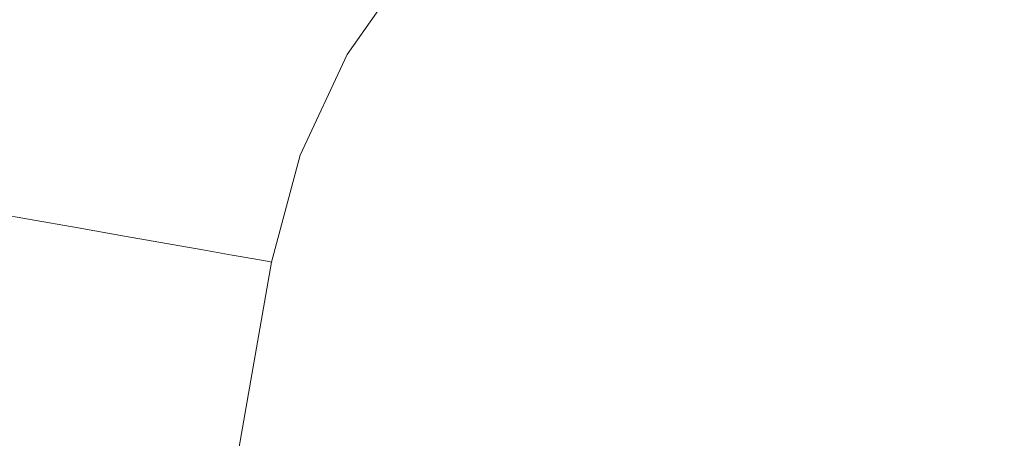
# Model space of a CAD drawing. Header units: millimetres. Extents: x -30280 to 309309, y -17460 to 4378.
# Tile 282 of 656: x 121486 to 121513, y -11015 to -11004. Entities that reach past the tile are written whole.
import ezdxf

# ---------------------------------------------------------------- set-up
doc = ezdxf.new("R2010")
doc.units = ezdxf.units.MM
doc.header["$MEASUREMENT"] = 0
doc.linetypes.add('Wipeout_Contour', pattern=[1000, 0, -1000])
doc.layers.add('P1_PLANTA PRIMERA_3_Nuevo_08_E_Envans secs', color=7, linetype='Continuous')
doc.layers.add('P1_PLANTA PRIMERA_3_Nuevo_09_EI_Mobiliari general', color=7, linetype='Continuous')
doc.layers.add('P1_PLANTA PRIMERA_3_Nuevo_09_EI_Mobiliari general_Pluma_Nº__1', color=7, linetype='Continuous', lineweight=5)

msp = doc.modelspace()

# ---------------------------------------------------------------- wipeouts: each hides what was drawn before it
at = {"color": 254, "linetype": 'Wipeout_Contour', "lineweight": 0, "ltscale": 744380.35708}
msp.add_wipeout([(125602.392, -8989.05), (119928.08, -8989.05), (119928.08, -9336.05), (125456.836, -9336.05), (125456.836, -11434.05), (125602.392, -11434.05)], dxfattribs=at).dxf.layer = 'P1_PLANTA PRIMERA_3_Nuevo_08_E_Envans secs'

# ---------------------------------------------------------------- next in the draw order: wipeouts: each hides what was drawn before it
at = {"color": 254, "linetype": 'Wipeout_Contour', "lineweight": 0, "ltscale": 13224043.01546531}
msp.add_wipeout([(124316.836, -9376.05), (119928.079, -9376.05), (119928.079, -11281.741), (119970.612, -11044.193), (119971.249, -11041.854), (119975.179, -11019.562), (119953.583, -11019.562), (119953.583, -10963.994), (119967.219, -10537.884), (120389.947, -10537.884), (120403.511, -10963.994), (120403.583, -11019.562), (120381.987, -11019.562), (120385.917, -11041.854), (120386.554, -11044.193), (120428.583, -11278.93), (120470.612, -11044.193), (120471.249, -11041.854), (120475.179, -11019.562), (120453.583, -11019.562), (120453.583, -10963.994), (120467.219, -10537.884), (120889.947, -10537.884), (120903.511, -10963.994), (120903.583, -11019.562), (120881.987, -11019.562), (120885.917, -11041.854), (120886.554, -11044.193), (120928.583, -11278.93), (120970.612, -11044.193), (120971.249, -11041.854), (120975.179, -11019.562), (120953.583, -11019.562), (120953.583, -10963.994), (120967.219, -10537.884), (121389.947, -10537.884), (121403.511, -10963.994), (121403.583, -11019.562), (121381.987, -11019.562), (121385.917, -11041.854), (121386.554, -11044.193), (121428.583, -11278.93), (121470.612, -11044.193), (121471.249, -11041.854), (121475.179, -11019.562), (121453.583, -11019.562), (121453.583, -10963.994), (121467.219, -10537.884), (121889.947, -10537.884), (121903.511, -10963.994), (121903.583, -11019.562), (121881.987, -11019.562), (121885.917, -11041.854), (121886.554, -11044.193), (121928.583, -11278.93), (121970.612, -11044.193), (121971.249, -11041.854), (121975.179, -11019.562), (121953.583, -11019.562), (121953.583, -10963.994), (121967.219, -10537.884), (122389.947, -10537.884), (122403.511, -10963.994), (122403.583, -11019.562), (122381.987, -11019.563), (122385.917, -11041.854), (122386.554, -11044.193), (122428.583, -11278.93), (122470.612, -11044.193), (122471.249, -11041.854), (122475.179, -11019.562), (122453.583, -11019.562), (122453.583, -10963.994), (122467.219, -10537.884), (122889.947, -10537.884), (122903.511, -10963.994), (122903.583, -11019.562), (122881.987, -11019.563), (122885.917, -11041.854), (122886.554, -11044.193), (122928.583, -11278.93), (122970.612, -11044.193), (122971.249, -11041.854), (122975.179, -11019.562), (122953.583, -11019.562), (122953.583, -10963.994), (122967.219, -10537.884), (123389.947, -10537.884), (123403.511, -10963.994), (123403.583, -11019.562), (123381.987, -11019.563), (123385.917, -11041.854), (123386.554, -11044.193), (123428.583, -11278.93), (123470.612, -11044.193), (123471.249, -11041.854), (123475.179, -11019.562), (123453.583, -11019.562), (123453.583, -10963.994), (123467.219, -10537.884), (123889.947, -10537.884), (123903.511, -10963.994), (123903.583, -11019.562), (123881.987, -11019.563), (123885.917, -11041.854), (123886.554, -11044.193), (123947.763, -11386.05), (124316.836, -11386.05)], dxfattribs=at).dxf.layer = 'P1_PLANTA PRIMERA_3_Nuevo_08_E_Envans secs'

# ---------------------------------------------------------------- next in the draw order: wipeouts: each hides what was drawn before it
at = {"color": 254, "linetype": 'Wipeout_Contour', "lineweight": 0, "ltscale": 1219748.724112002}
msp.add_wipeout([(121453.583, -10983.748), (121453.583, -11019.295), (121475.227, -11019.295), (121477.292, -11007.583), (121478.784, -11002.016), (121481.223, -10996.794), (121484.533, -10992.075), (121488.614, -10988.004), (121493.34, -10984.706), (121495.405, -10983.748)], dxfattribs=at).dxf.layer = 'P1_PLANTA PRIMERA_3_Nuevo_09_EI_Mobiliari general'

# ---------------------------------------------------------------- next in the draw order: wipeouts: each hides what was drawn before it
at = {"color": 254, "linetype": 'Wipeout_Contour', "lineweight": 0, "ltscale": 3420906.196684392}
msp.add_wipeout([(121493.049, -11010.361), (121491.473, -11019.295), (121497.48, -11017.694), (121503.14, -11017.221), (121678.583, -11017.677), (121854.026, -11017.194), (121859.686, -11017.694), (121865.236, -11019.146), (121864.118, -11010.361), (121863.349, -11007.494), (121862.092, -11004.803), (121860.387, -11002.372), (121858.285, -11000.276), (121855.85, -10998.576), (121853.157, -10997.327), (121850.287, -10996.565), (121847.328, -10996.314), (121691.775, -10996.726), (121678.583, -10996.763), (121665.392, -10996.8), (121509.838, -10996.292), (121506.879, -10996.565), (121504.009, -10997.327), (121501.316, -10998.576), (121498.881, -11000.276), (121496.779, -11002.372), (121495.074, -11004.803), (121493.818, -11007.494)], dxfattribs=at).dxf.layer = 'P1_PLANTA PRIMERA_3_Nuevo_09_EI_Mobiliari general'
at = {"color": 254, "linetype": 'Wipeout_Contour', "lineweight": 0, "ltscale": 487930.056051}
msp.add_wipeout([(121485.78, -10999.429), (121483.73, -11003.818), (121484.996, -11004.279), (121486.946, -11000.103)], dxfattribs=at).dxf.layer = 'P1_PLANTA PRIMERA_3_Nuevo_09_EI_Mobiliari general'
at = {"color": 254, "linetype": 'Wipeout_Contour', "lineweight": 0, "ltscale": 487880.731379}
msp.add_wipeout([(121428.583, -11329.894), (121429.994, -11329.894), (121486.538, -11009.214), (121485.17, -11008.972)], dxfattribs=at).dxf.layer = 'P1_PLANTA PRIMERA_3_Nuevo_09_EI_Mobiliari general'

# ---------------------------------------------------------------- next in the draw order: wipeouts: each hides what was drawn before it
at = {"color": 254, "linetype": 'Wipeout_Contour', "lineweight": 0, "ltscale": 487935.182091}
msp.add_wipeout([(121486.946, -11000.103), (121484.996, -11004.279), (121486.301, -11004.755), (121488.148, -11000.798)], dxfattribs=at).dxf.layer = 'P1_PLANTA PRIMERA_3_Nuevo_09_EI_Mobiliari general'
at = {"color": 254, "linetype": 'Wipeout_Contour', "lineweight": 0, "ltscale": 487886.224237}
msp.add_wipeout([(121431.361, -11329.894), (121487.865, -11009.447), (121486.538, -11009.214), (121429.994, -11329.894)], dxfattribs=at).dxf.layer = 'P1_PLANTA PRIMERA_3_Nuevo_09_EI_Mobiliari general'

# ---------------------------------------------------------------- next in the draw order: wipeouts: each hides what was drawn before it
at = {"color": 254, "linetype": 'Wipeout_Contour', "lineweight": 0, "ltscale": 487936.062164}
msp.add_wipeout([(121486.301, -11004.755), (121485.17, -11008.972), (121486.538, -11009.214), (121487.606, -11005.23)], dxfattribs=at).dxf.layer = 'P1_PLANTA PRIMERA_3_Nuevo_09_EI_Mobiliari general'
at = {"color": 254, "linetype": 'Wipeout_Contour', "lineweight": 0, "ltscale": 487891.465472}
msp.add_wipeout([(121431.361, -11329.894), (121432.645, -11329.894), (121489.109, -11009.667), (121487.865, -11009.447)], dxfattribs=at).dxf.layer = 'P1_PLANTA PRIMERA_3_Nuevo_09_EI_Mobiliari general'

# ---------------------------------------------------------------- next in the draw order: wipeouts: each hides what was drawn before it
at = {"color": 254, "linetype": 'Wipeout_Contour', "lineweight": 0, "ltscale": 487940.387658}
msp.add_wipeout([(121488.148, -11000.798), (121486.301, -11004.755), (121487.606, -11005.23), (121489.351, -11001.494)], dxfattribs=at).dxf.layer = 'P1_PLANTA PRIMERA_3_Nuevo_09_EI_Mobiliari general'
at = {"color": 254, "linetype": 'Wipeout_Contour', "lineweight": 0, "ltscale": 487896.295837}
msp.add_wipeout([(121432.645, -11329.894), (121433.805, -11329.894), (121490.234, -11009.865), (121489.109, -11009.667)], dxfattribs=at).dxf.layer = 'P1_PLANTA PRIMERA_3_Nuevo_09_EI_Mobiliari general'

# ---------------------------------------------------------------- next in the draw order: wipeouts: each hides what was drawn before it
at = {"color": 254, "linetype": 'Wipeout_Contour', "lineweight": 0, "ltscale": 487941.433296}
msp.add_wipeout([(121487.606, -11005.23), (121486.538, -11009.214), (121487.865, -11009.447), (121488.872, -11005.692)], dxfattribs=at).dxf.layer = 'P1_PLANTA PRIMERA_3_Nuevo_09_EI_Mobiliari general'
at = {"color": 254, "linetype": 'Wipeout_Contour', "lineweight": 0, "ltscale": 365913.00452}
msp.add_wipeout([(121433.805, -11329.894), (121434.806, -11329.894), (121491.205, -11010.036)], dxfattribs=at).dxf.layer = 'P1_PLANTA PRIMERA_3_Nuevo_09_EI_Mobiliari general'

# ---------------------------------------------------------------- next in the draw order: linework, layer by layer
at = {"layer": 'P1_PLANTA PRIMERA_3_Nuevo_09_EI_Mobiliari general_Pluma_Nº__1', "color": 7, "linetype": 'Continuous', "lineweight": 5}
msp.add_line((121485.17, -11008.972), (121486.538, -11009.213), dxfattribs=at)

# ---------------------------------------------------------------- next in the draw order: wipeouts: each hides what was drawn before it
at = {"color": 254, "linetype": 'Wipeout_Contour', "lineweight": 0, "ltscale": 487945.514585}
msp.add_wipeout([(121489.351, -11001.494), (121487.606, -11005.23), (121488.872, -11005.692), (121490.517, -11002.168)], dxfattribs=at).dxf.layer = 'P1_PLANTA PRIMERA_3_Nuevo_09_EI_Mobiliari general'
at = {"color": 254, "linetype": 'Wipeout_Contour', "lineweight": 0, "ltscale": 365915.610374}
msp.add_wipeout([(121435.618, -11329.894), (121491.993, -11010.175), (121434.806, -11329.894)], dxfattribs=at).dxf.layer = 'P1_PLANTA PRIMERA_3_Nuevo_09_EI_Mobiliari general'

# ---------------------------------------------------------------- next in the draw order: wipeouts: each hides what was drawn before it
at = {"color": 254, "linetype": 'Wipeout_Contour', "lineweight": 0, "ltscale": 487946.558594}
msp.add_wipeout([(121487.865, -11009.447), (121489.109, -11009.667), (121490.059, -11006.124), (121488.872, -11005.692)], dxfattribs=at).dxf.layer = 'P1_PLANTA PRIMERA_3_Nuevo_09_EI_Mobiliari general'
at = {"color": 254, "linetype": 'Wipeout_Contour', "lineweight": 0, "ltscale": 365918.930238}
msp.add_wipeout([(121436.583, -11329.894), (121492.929, -11010.34), (121436.217, -11329.894)], dxfattribs=at).dxf.layer = 'P1_PLANTA PRIMERA_3_Nuevo_09_EI_Mobiliari general'

# ---------------------------------------------------------------- next in the draw order: linework, layer by layer
at = {"layer": 'P1_PLANTA PRIMERA_3_Nuevo_09_EI_Mobiliari general_Pluma_Nº__1', "color": 7, "linetype": 'Continuous', "lineweight": 5}
msp.add_line((121486.538, -11009.213), (121487.865, -11009.448), dxfattribs=at)

# ---------------------------------------------------------------- next in the draw order: wipeouts: each hides what was drawn before it
at = {"color": 254, "linetype": 'Wipeout_Contour', "lineweight": 0, "ltscale": 487950.40714}
msp.add_wipeout([(121488.872, -11005.692), (121490.059, -11006.124), (121491.611, -11002.801), (121490.517, -11002.168)], dxfattribs=at).dxf.layer = 'P1_PLANTA PRIMERA_3_Nuevo_09_EI_Mobiliari general'

# ---------------------------------------------------------------- next in the draw order: wipeouts: each hides what was drawn before it
at = {"color": 254, "linetype": 'Wipeout_Contour', "lineweight": 0, "ltscale": 487951.28238}
msp.add_wipeout([(121490.059, -11006.124), (121489.109, -11009.667), (121490.234, -11009.865), (121491.133, -11006.515)], dxfattribs=at).dxf.layer = 'P1_PLANTA PRIMERA_3_Nuevo_09_EI_Mobiliari general'

# ---------------------------------------------------------------- next in the draw order: linework, layer by layer
at = {"layer": 'P1_PLANTA PRIMERA_3_Nuevo_09_EI_Mobiliari general_Pluma_Nº__1', "color": 7, "linetype": 'Continuous', "lineweight": 5}
msp.add_line((121487.865, -11009.448), (121489.109, -11009.667), dxfattribs=at)

# ---------------------------------------------------------------- next in the draw order: wipeouts: each hides what was drawn before it
at = {"color": 254, "linetype": 'Wipeout_Contour', "lineweight": 0, "ltscale": 487954.91677}
msp.add_wipeout([(121491.611, -11002.801), (121490.059, -11006.124), (121491.133, -11006.515), (121492.6, -11003.373)], dxfattribs=at).dxf.layer = 'P1_PLANTA PRIMERA_3_Nuevo_09_EI_Mobiliari general'

# ---------------------------------------------------------------- next in the draw order: wipeouts: each hides what was drawn before it
at = {"color": 254, "linetype": 'Wipeout_Contour', "lineweight": 0, "ltscale": 365966.380165}
msp.add_wipeout([(121491.133, -11006.515), (121490.234, -11009.865), (121492.059, -11006.853)], dxfattribs=at).dxf.layer = 'P1_PLANTA PRIMERA_3_Nuevo_09_EI_Mobiliari general'

# ---------------------------------------------------------------- next in the draw order: linework, layer by layer
at = {"layer": 'P1_PLANTA PRIMERA_3_Nuevo_09_EI_Mobiliari general_Pluma_Nº__1', "color": 7, "linetype": 'Continuous', "lineweight": 5}
msp.add_line((121489.109, -11009.667), (121490.234, -11009.865), dxfattribs=at)

# ---------------------------------------------------------------- next in the draw order: wipeouts: each hides what was drawn before it
at = {"color": 254, "linetype": 'Wipeout_Contour', "lineweight": 0, "ltscale": 365969.135531}
msp.add_wipeout([(121492.6, -11003.373), (121491.133, -11006.515), (121493.454, -11003.866)], dxfattribs=at).dxf.layer = 'P1_PLANTA PRIMERA_3_Nuevo_09_EI_Mobiliari general'
at = {"color": 254, "linetype": 'Wipeout_Contour', "lineweight": 0, "ltscale": 365969.04832}
msp.add_wipeout([(121492.059, -11006.853), (121491.205, -11010.036), (121492.811, -11007.127)], dxfattribs=at).dxf.layer = 'P1_PLANTA PRIMERA_3_Nuevo_09_EI_Mobiliari general'

# ---------------------------------------------------------------- next in the draw order: linework, layer by layer
at = {"layer": 'P1_PLANTA PRIMERA_3_Nuevo_09_EI_Mobiliari general_Pluma_Nº__1', "color": 7, "linetype": 'Continuous', "lineweight": 5}
for p, q in [((121490.234, -11009.865), (121491.205, -11010.036)), ((121491.205, -11010.036), (121491.993, -11010.175))]:
    msp.add_line(p, q, dxfattribs=at)

# ---------------------------------------------------------------- next in the draw order: wipeouts: each hides what was drawn before it
at = {"color": 254, "linetype": 'Wipeout_Contour', "lineweight": 0, "ltscale": 365971.671114}
msp.add_wipeout([(121493.454, -11003.866), (121492.059, -11006.853), (121494.146, -11004.267)], dxfattribs=at).dxf.layer = 'P1_PLANTA PRIMERA_3_Nuevo_09_EI_Mobiliari general'
at = {"color": 254, "linetype": 'Wipeout_Contour', "lineweight": 0, "ltscale": 365972.522605}
msp.add_wipeout([(121493.364, -11007.328), (121492.573, -11010.278), (121493.703, -11007.452)], dxfattribs=at).dxf.layer = 'P1_PLANTA PRIMERA_3_Nuevo_09_EI_Mobiliari general'

# ---------------------------------------------------------------- next in the draw order: linework, layer by layer
at = {"layer": 'P1_PLANTA PRIMERA_3_Nuevo_09_EI_Mobiliari general_Pluma_Nº__1', "color": 7, "linetype": 'Continuous', "lineweight": 5}
for p, q in [((121493.049, -11010.362), (121493.818, -11007.494)), ((121436.707, -11329.894), (121493.049, -11010.362)), ((121491.993, -11010.175), (121492.573, -11010.278)), ((121492.573, -11010.278), (121492.929, -11010.34)), ((121492.929, -11010.34), (121493.049, -11010.361))]:
    msp.add_line(p, q, dxfattribs=at)

# ---------------------------------------------------------------- next in the draw order: wipeouts: each hides what was drawn before it
at = {"color": 254, "linetype": 'Wipeout_Contour', "lineweight": 0, "ltscale": 365974.993853}
msp.add_wipeout([(121494.656, -11004.562), (121493.364, -11007.328), (121494.969, -11004.742)], dxfattribs=at).dxf.layer = 'P1_PLANTA PRIMERA_3_Nuevo_09_EI_Mobiliari general'

# ---------------------------------------------------------------- next in the draw order: linework, layer by layer
at = {"layer": 'P1_PLANTA PRIMERA_3_Nuevo_09_EI_Mobiliari general_Pluma_Nº__1', "color": 7, "linetype": 'Continuous', "lineweight": 5}
msp.add_line((121493.818, -11007.494), (121495.074, -11004.803), dxfattribs=at)

# ---------------------------------------------------------------- next in the draw order: wipeouts: each hides what was drawn before it
at = {"color": 254, "linetype": 'Wipeout_Contour', "lineweight": 0, "ltscale": 365978.985492}
msp.add_wipeout([(121496.41, -11002.062), (121494.656, -11004.562), (121496.686, -11002.294)], dxfattribs=at).dxf.layer = 'P1_PLANTA PRIMERA_3_Nuevo_09_EI_Mobiliari general'

# ---------------------------------------------------------------- next in the draw order: linework, layer by layer
at = {"layer": 'P1_PLANTA PRIMERA_3_Nuevo_09_EI_Mobiliari general_Pluma_Nº__1', "color": 7, "linetype": 'Continuous', "lineweight": 5}
msp.add_line((121495.074, -11004.803), (121496.779, -11002.372), dxfattribs=at)

doc.saveas('drawing.dxf')
